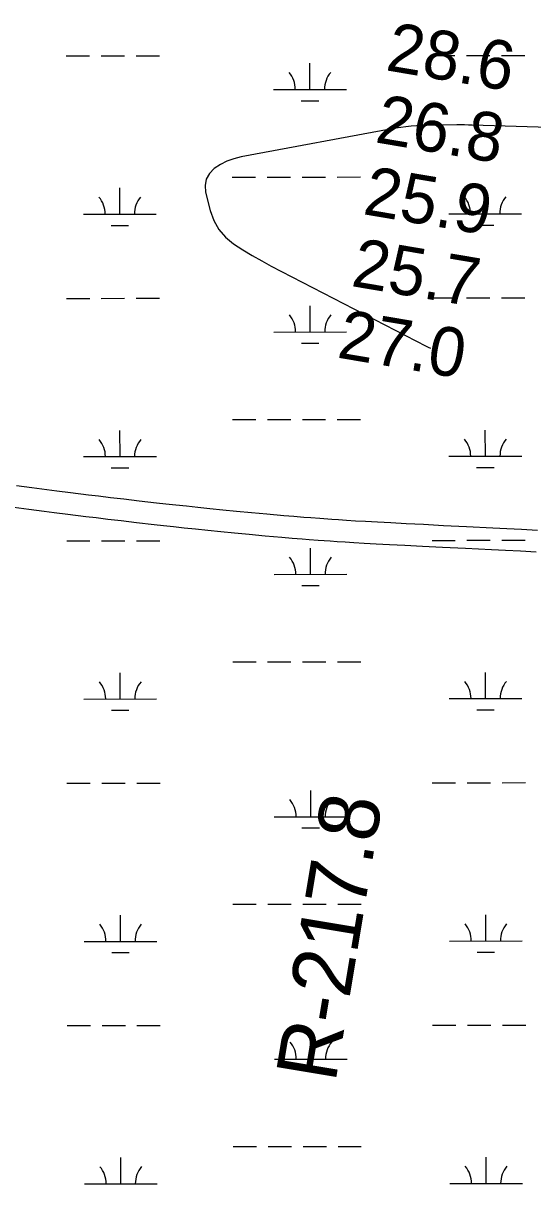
# Model space of a CAD drawing. Extents: x 3297753 to 3335611, y 652252 to 677623.
# Drawn here: x 3327169 to 3327869, y 668181 to 669774 of the extents above; entities that cross this region are included whole.
import ezdxf

# ---------------------------------------------------------------- set-up
doc = ezdxf.new("R2010")
doc.units = 0
for name, color, linetype in [('V-RIVR-RANG', 7, 'Continuous'), ('V-RIVR-RANG-IDEN', 7, 'Continuous'), ('V-ROAD-CNTR', 7, 'Continuous'), ('V-TOPO-MAJR', 7, 'Continuous'), ('V-WETL-SWMP', 7, 'Continuous')]:
    doc.layers.add(name, color=color, linetype=linetype)

msp = doc.modelspace()

# ---------------------------------------------------------------- linework, layer by layer
at = {"layer": 'V-ROAD-CNTR'}
for points in [[(3327443.4, 669106), (3327425.6, 669107.8), (3327409, 669109.5), (3327393.4, 669111.1), (3327378.8, 669112.7), (3327365.1, 669114.2), (3327352.3, 669115.6), (3327328.3, 669118.3), (3327307.2, 669120.8), (3327288.8, 669122.9), (3327272.7, 669124.9), (3327258.6, 669126.6), (3327234, 669129.7), (3327215.5, 669132), (3327201.6, 669133.8), (3327180.9, 669136.5), (3327160.1, 669139.3)], [(3327440.4, 669076.1), (3327422.6, 669077.9), (3327405.9, 669079.6), (3327390.3, 669081.3), (3327375.6, 669082.9), (3327361.9, 669084.4), (3327349, 669085.8), (3327324.9, 669088.5), (3327303.7, 669091), (3327285.3, 669093.1), (3327269.1, 669095.1), (3327255, 669096.8), (3327230.2, 669099.9), (3327211.7, 669102.2), (3327197.8, 669104), (3327176.9, 669106.8), (3327156.1, 669109.5)], [(3327875.7, 669078), (3327853.8, 669079.2), (3327833.3, 669080.3), (3327814.1, 669081.3), (3327778.1, 669083), (3327746.6, 669084.5), (3327719.1, 669085.9), (3327695, 669087.1), (3327674, 669088.2), (3327655.6, 669089.2), (3327639.5, 669090.1), (3327625.4, 669090.9), (3327613.1, 669091.7), (3327602.3, 669092.4), (3327592.9, 669093.1), (3327576.4, 669094.2), (3327564, 669095.1), (3327554.8, 669095.9), (3327540.9, 669097), (3327527, 669098.2), (3327504, 669100.2), (3327482.5, 669102.2), (3327462.3, 669104.1), (3327443.4, 669106)], [(3327874, 669048.1), (3327852.2, 669049.3), (3327831.8, 669050.4), (3327812.6, 669051.3), (3327776.7, 669053.1), (3327745.2, 669054.6), (3327717.6, 669055.9), (3327693.5, 669057.1), (3327672.4, 669058.2), (3327653.9, 669059.2), (3327637.7, 669060.2), (3327623.5, 669061), (3327611.2, 669061.8), (3327600.3, 669062.5), (3327590.8, 669063.1), (3327574.2, 669064.3), (3327561.8, 669065.2), (3327552.4, 669065.9), (3327538.4, 669067.1), (3327524.4, 669068.3), (3327501.3, 669070.3), (3327479.7, 669072.3), (3327459.4, 669074.3), (3327440.4, 669076.1)]]:
    msp.add_lwpolyline(points, dxfattribs=at)
at = {"layer": 'V-TOPO-MAJR'}
msp.add_lwpolyline([(3327982, 669628.3), (3327786, 669634.3), (3327780.7, 669634.4), (3327775.4, 669634.5), (3327770.1, 669634.5), (3327764.8, 669634.5), (3327738.1, 669634.2), (3327730.9, 669634.1), (3327723.7, 669633.9), (3327716.5, 669633.6), (3327709.3, 669633.3), (3327702.1, 669632.8), (3327694.9, 669632.1), (3327687.8, 669631.1), (3327680.7, 669629.9), (3327468.5, 669590.6), (3327458.6, 669588), (3327449, 669584.6), (3327440, 669580), (3327431.3, 669574.5), (3327424.9, 669567.7), (3327420.4, 669560.1), (3327419, 669551.5), (3327419.5, 669542.1), (3327425.9, 669517), (3327431, 669503.4), (3327437.8, 669491.1), (3327447.1, 669480.5), (3327458.2, 669471.2), (3327470.8, 669463.1), (3327483.6, 669455.3), (3327496.7, 669447.9), (3327509.9, 669440.8), (3327722.7, 669331), (3327723.6, 669330.6), (3327725.6, 669329.6), (3327728.6, 669328.2)], dxfattribs=at)
at = {"layer": 'V-WETL-SWMP'}
for p, q in [((3327228.1, 669729.2), (3327260.1, 669729.2)), ((3327276.1, 669729.2), (3327308.1, 669729.2)), ((3327324.1, 669729.3), (3327356.1, 669729.3)), ((3327563, 669683.1), (3327562.9, 669719.1)), ((3327730, 669729.7), (3327762, 669729.7)), ((3327778, 669729.7), (3327810, 669729.7)), ((3327826, 669729.8), (3327858, 669729.8)), ((3327513, 669683), (3327613, 669683.1)), ((3327551, 669667.6), (3327575, 669667.6)), ((3327456.3, 669562.9), (3327488.3, 669562.9)), ((3327504.3, 669562.9), (3327536.3, 669563)), ((3327552.3, 669563), (3327584.3, 669563)), ((3327600.3, 669563), (3327632.3, 669563.1)), ((3327301.7, 669512), (3327301.7, 669548)), ((3327803.6, 669512.5), (3327803.6, 669548.5)), ((3327251.7, 669511.9), (3327351.7, 669512)), ((3327753.6, 669512.4), (3327853.6, 669512.5)), ((3327289.7, 669496.5), (3327313.7, 669496.6)), ((3327791.6, 669497.1), (3327815.6, 669497.1)), ((3327228.4, 669396.5), (3327260.4, 669396.5)), ((3327276.4, 669396.5), (3327308.4, 669396.6)), ((3327324.4, 669396.6), (3327356.4, 669396.6)), ((3327563.3, 669350.4), (3327563.3, 669386.4)), ((3327730.3, 669397), (3327762.3, 669397)), ((3327778.3, 669397), (3327810.3, 669397.1)), ((3327826.3, 669397.1), (3327858.3, 669397.1)), ((3327513.3, 669350.3), (3327613.3, 669350.4)), ((3327551.3, 669334.9), (3327575.3, 669335)), ((3327456.6, 669230.2), (3327488.6, 669230.2)), ((3327504.6, 669230.3), (3327536.6, 669230.3)), ((3327552.6, 669230.3), (3327584.6, 669230.3)), ((3327600.6, 669230.4), (3327632.6, 669230.4)), ((3327302.1, 669179.3), (3327302, 669215.3)), ((3327804, 669179.8), (3327803.9, 669215.8)), ((3327252.1, 669179.3), (3327352.1, 669179.4)), ((3327754, 669179.8), (3327854, 669179.9)), ((3327290.1, 669163.9), (3327314.1, 669163.9)), ((3327792, 669164.4), (3327816, 669164.4)), ((3327228.8, 669063.8), (3327260.8, 669063.8)), ((3327276.8, 669063.9), (3327308.8, 669063.9)), ((3327324.8, 669063.9), (3327356.8, 669063.9)), ((3327563.7, 669017.7), (3327563.6, 669053.7)), ((3327730.7, 669064.3), (3327762.7, 669064.3)), ((3327778.7, 669064.4), (3327810.7, 669064.4)), ((3327826.7, 669064.4), (3327858.7, 669064.4)), ((3327513.7, 669017.7), (3327613.7, 669017.8)), ((3327551.7, 669002.3), (3327575.7, 669002.3)), ((3327456.9, 668897.5), (3327488.9, 668897.6)), ((3327504.9, 668897.6), (3327536.9, 668897.6)), ((3327552.9, 668897.6), (3327584.9, 668897.7)), ((3327600.9, 668897.7), (3327632.9, 668897.7)), ((3327302.4, 668846.6), (3327302.4, 668882.6)), ((3327804.3, 668847.1), (3327804.3, 668883.1)), ((3327252.4, 668846.6), (3327352.4, 668846.7)), ((3327754.3, 668847.1), (3327854.3, 668847.2)), ((3327290.4, 668831.2), (3327314.4, 668831.2)), ((3327792.3, 668831.7), (3327816.3, 668831.7)), ((3327229.1, 668731.1), (3327261.1, 668731.2)), ((3327277.1, 668731.2), (3327309.1, 668731.2)), ((3327325.1, 668731.2), (3327357.1, 668731.3)), ((3327731, 668731.6), (3327763, 668731.7)), ((3327779, 668731.7), (3327811, 668731.7)), ((3327827, 668731.7), (3327859, 668731.8)), ((3327564, 668685), (3327564, 668721)), ((3327514, 668685), (3327614, 668685.1)), ((3327552, 668669.6), (3327576, 668669.6)), ((3327457.3, 668564.9), (3327489.3, 668564.9)), ((3327505.3, 668564.9), (3327537.3, 668564.9)), ((3327553.3, 668565), (3327585.3, 668565)), ((3327601.3, 668565), (3327633.3, 668565)), ((3327302.7, 668514), (3327302.7, 668550)), ((3327804.6, 668514.5), (3327804.6, 668550.5)), ((3327252.7, 668513.9), (3327352.7, 668514)), ((3327754.6, 668514.4), (3327854.6, 668514.5)), ((3327290.8, 668498.5), (3327314.8, 668498.5)), ((3327792.7, 668499), (3327816.7, 668499.1)), ((3327229.4, 668398.5), (3327261.4, 668398.5)), ((3327277.4, 668398.5), (3327309.4, 668398.5)), ((3327325.4, 668398.6), (3327357.4, 668398.6)), ((3327731.4, 668399), (3327763.4, 668399)), ((3327779.4, 668399), (3327811.4, 668399)), ((3327827.4, 668399.1), (3327859.4, 668399.1)), ((3327564.3, 668352.4), (3327564.3, 668388.4)), ((3327514.3, 668352.3), (3327614.3, 668352.4)), ((3327552.4, 668336.9), (3327576.4, 668336.9)), ((3327457.6, 668232.2), (3327489.6, 668232.2)), ((3327505.6, 668232.2), (3327537.6, 668232.3)), ((3327553.6, 668232.3), (3327585.6, 668232.3)), ((3327601.6, 668232.3), (3327633.6, 668232.4)), ((3327303.1, 668181.3), (3327303, 668217.3)), ((3327805, 668181.8), (3327804.9, 668217.8)), ((3327253.1, 668181.2), (3327353.1, 668181.3)), ((3327755, 668181.7), (3327855, 668181.8))]:
    msp.add_line(p, q, dxfattribs=at)
for centre, start, end in [((3327507.7, 669683.5), 359.2865, 40.8301), ((3327618.2, 669683.6), 139.2865, 180.8301), ((3327246.5, 669512.4), 359.2865, 40.8301), ((3327357, 669512.5), 139.2865, 180.8301), ((3327748.4, 669512.9), 359.2865, 40.8301), ((3327858.9, 669513), 139.2865, 180.8301), ((3327508.1, 669350.8), 359.2865, 40.8301), ((3327618.6, 669350.9), 139.2865, 180.8301), ((3327246.8, 669179.7), 359.2865, 40.8301), ((3327357.3, 669179.8), 139.2865, 180.8301), ((3327748.7, 669180.2), 359.2865, 40.8301), ((3327859.2, 669180.4), 139.2865, 180.8301), ((3327508.4, 669018.1), 359.2865, 40.8301), ((3327618.9, 669018.2), 139.2865, 180.8301), ((3327247.2, 668847.1), 359.2865, 40.8301), ((3327357.6, 668847.2), 139.2865, 180.8301), ((3327749.1, 668847.6), 359.2865, 40.8301), ((3327859.6, 668847.7), 139.2865, 180.8301), ((3327508.8, 668685.5), 359.2865, 40.8301), ((3327619.2, 668685.6), 139.2865, 180.8301), ((3327247.5, 668514.4), 359.2865, 40.8301), ((3327358, 668514.5), 139.2865, 180.8301), ((3327749.4, 668514.9), 359.2865, 40.8301), ((3327859.9, 668515), 139.2865, 180.8301), ((3327509.1, 668352.8), 359.2865, 40.8301), ((3327619.6, 668352.9), 139.2865, 180.8301), ((3327749.7, 668182.2), 359.2865, 40.8301), ((3327860.2, 668182.3), 139.2865, 180.8301), ((3327247.8, 668181.7), 359.2865, 40.8301), ((3327358.3, 668181.8), 139.2865, 180.8301)]:
    msp.add_arc(centre, 35.2, start, end, dxfattribs=at)

# ---------------------------------------------------------------- texts
at = {"layer": 'V-RIVR-RANG'}
for s, p in [('28.6', (3327665.6, 669709.8)), ('26.8', (3327651, 669610.9)), ('25.9', (3327634.3, 669512.3)), ('25.7', (3327618.1, 669413.6)), ('27.0', (3327598.8, 669315.5))]:
    msp.add_text(s, height=67, rotation=350.3983, dxfattribs=at).set_placement(p)
at = {"layer": 'V-RIVR-RANG-IDEN'}
msp.add_text('R-217.8', height=83, rotation=80.5356, dxfattribs=at).set_placement((3327597.8, 668318.8))

doc.saveas('drawing.dxf')
